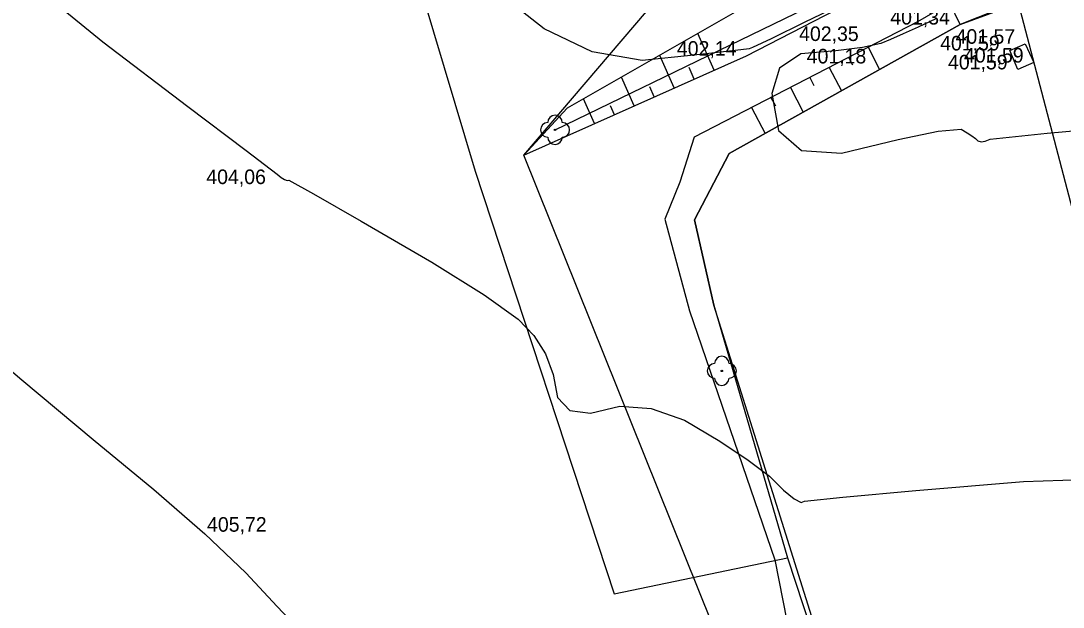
# Model space of a CAD drawing. Extents: x -574342 to -507939, y -1144044 to -1123894.
# Drawn here: x -508482.8 to -508411.2, y -1143374.1 to -1143333.9 of the extents above; entities that cross this region are included whole.
import ezdxf

# ---------------------------------------------------------------- set-up
doc = ezdxf.new("R2010")
doc.units = 0
for name, color, linetype in [('01_PARCELY_NAVRH_VHO', 7, 'Continuous'), ('01_PARCELY_NAVRH_ŽP', 7, 'Continuous'), ('05_VHO_V_NÁDRŽ_STAV', 7, 'Continuous'), ('05_VHO_V_TOK_STAV', 7, 'Continuous'), ('42', 7, 'Continuous'), ('51', 7, 'Continuous'), ('54', 7, 'Continuous'), ('55', 7, 'Continuous'), ('57', 7, 'Continuous'), ('60', 7, 'Continuous'), ('61', 7, 'Continuous'), ('Level 255', 7, 'Continuous'), ('VRST VEDL', 7, 'Continuous')]:
    doc.layers.add(name, color=color, linetype=linetype)

msp = doc.modelspace()

# ---------------------------------------------------------------- linework, layer by layer
at = {"layer": '01_PARCELY_NAVRH_VHO'}
msp.add_lwpolyline([(-508425.23, -1143400.39), (-508448.26, -1143343.08), (-508432.21, -1143324.29), (-508414.59, -1143317.71), (-508412.73, -1143323), (-508402.47, -1143323.55), (-508397.53, -1143325.93), (-508388.37, -1143325.84), (-508380.92, -1143326.77), (-508370.86, -1143331.67), (-508363.15, -1143337.53), (-508357.56, -1143346.15), (-508348.55, -1143381.54)], dxfattribs=at)
at = {"layer": '01_PARCELY_NAVRH_ŽP'}
msp.add_lwpolyline([(-508425.23, -1143400.39), (-508448.26, -1143343.08), (-508432.21, -1143324.29), (-508434.31, -1143320.59), (-508441.9, -1143297.61), (-508445.4, -1143275.01), (-508446.02, -1143260.22), (-508475.11, -1143263.39), (-508493.5, -1143263.3), (-508514.56, -1143259.91), (-508521.01, -1143259.29), (-508524.26, -1143263.08), (-508519.86, -1143267.33), (-508511.25, -1143285.64), (-508506.89, -1143298.29), (-508504.21, -1143312.1), (-508498.26, -1143372.94), (-508491.36, -1143454.58)], dxfattribs=at)
at = {"layer": '05_VHO_V_NÁDRŽ_STAV'}
msp.add_lwpolyline([(-508421.04, -1143398.5), (-508435.23, -1143353.37), (-508436.55, -1143347.52), (-508434.17, -1143342.98), (-508418.32, -1143334.12), (-508414.306, -1143332.655), (-508412.37, -1143331.74), (-508405, -1143329.35), (-508396.85, -1143328.19), (-508388.18, -1143328.1), (-508381.94, -1143328.58), (-508371.85, -1143333.32), (-508365.54, -1143338.18), (-508362.9, -1143341.9), (-508360.75, -1143347.81), (-508357.9, -1143373.51), (-508353.94, -1143387.64)], dxfattribs=at)
at = {"layer": '05_VHO_V_TOK_STAV'}
msp.add_lwpolyline([(-508396.743, -1143399.678), (-508414.306, -1143332.655), (-508430.208, -1143292.193), (-508438.98, -1143265.17), (-508442.91, -1143250.47)], dxfattribs=at)
at = {"layer": '42'}
msp.add_lwpolyline([(-508495.7, -1143263.7), (-508474.93, -1143263.07), (-508471.38, -1143276.01), (-508468.33, -1143288.58), (-508460.11, -1143315.7), (-508451.61, -1143344.19), (-508442.05, -1143373.19), (-508430.17, -1143370.72)], dxfattribs=at)
msp.add_lwpolyline([(-508495.7, -1143263.7), (-508474.93, -1143263.07), (-508471.38, -1143276.01), (-508468.33, -1143288.58), (-508460.11, -1143315.7), (-508451.61, -1143344.19), (-508442.05, -1143373.19), (-508430.17, -1143370.72)], dxfattribs=at)
at = {"layer": '51'}
for points in [[(-508418.32, -1143334.12), (-508434.17, -1143342.98), (-508436.55, -1143347.52), (-508435.23, -1143353.37), (-508430.17, -1143370.72)], [(-508418.32, -1143334.12), (-508434.17, -1143342.98), (-508436.55, -1143347.52), (-508435.23, -1143353.37), (-508430.17, -1143370.72)], [(-508430.17, -1143370.72), (-508421.04, -1143398.5), (-508407.31, -1143425.12), (-508397.71, -1143443.33), (-508390.39, -1143460.11), (-508385.17, -1143472.92), (-508379.64, -1143474.59), (-508376.84, -1143473.93)], [(-508430.17, -1143370.72), (-508421.04, -1143398.5), (-508407.31, -1143425.12), (-508397.71, -1143443.33), (-508390.39, -1143460.11), (-508385.17, -1143472.92), (-508379.64, -1143474.59), (-508376.84, -1143473.93)]]:
    msp.add_lwpolyline(points, dxfattribs=at)
at = {"layer": '54'}
for centre in [(-508446.12, -1143341.35), (-508434.67, -1143357.89)]:
    msp.add_circle(centre, 0.05, dxfattribs=at)
for centre, start, end in [((-508446.62, -1143341.35), 90, 270), ((-508446.12, -1143340.85), 0, 180), ((-508445.62, -1143341.35), 270, 90), ((-508446.12, -1143341.85), 180, 0), ((-508435.17, -1143357.89), 90, 270), ((-508434.67, -1143357.39), 0, 180), ((-508434.17, -1143357.89), 270, 90), ((-508434.67, -1143358.39), 180, 0)]:
    msp.add_arc(centre, 0.5, start, end, dxfattribs=at)
at = {"layer": '55'}
for q in [(-508412.54, -1143325.06), (-508412.54, -1143325.06), (-508446.12, -1143341.35), (-508446.12, -1143341.35)]:
    msp.add_line((-508446.12, -1143341.35), q, dxfattribs=at)
at = {"layer": '57'}
msp.add_lwpolyline([(-508416.65, -1143323.34), (-508414.26, -1143326.43), (-508412.93, -1143330.35), (-508412.37, -1143331.74), (-508418.32, -1143334.12), (-508419.02, -1143332.65), (-508417.94, -1143333.24), (-508413.27, -1143331.36), (-508412.93, -1143330.35)], dxfattribs=at)
msp.add_lwpolyline([(-508416.65, -1143323.34), (-508414.26, -1143326.43), (-508412.93, -1143330.35), (-508412.37, -1143331.74), (-508418.32, -1143334.12), (-508419.02, -1143332.65), (-508417.94, -1143333.24), (-508413.27, -1143331.36), (-508412.93, -1143330.35)], dxfattribs=at)
msp.add_lwpolyline([(-508414.9, -1143335.9), (-508413.84, -1143335.44), (-508413.26, -1143336.73), (-508414.36, -1143337.2)], close=True, dxfattribs=at)
msp.add_lwpolyline([(-508414.9, -1143335.9), (-508413.84, -1143335.44), (-508413.26, -1143336.73), (-508414.36, -1143337.2)], close=True, dxfattribs=at)
at = {"layer": '60'}
for points in [[(-508422.54, -1143325.03), (-508429.23, -1143329.11), (-508433.43, -1143333.09), (-508445.29, -1143339.87), (-508448.26, -1143343.08)], [(-508422.54, -1143325.03), (-508429.23, -1143329.11), (-508433.43, -1143333.09), (-508445.29, -1143339.87), (-508448.26, -1143343.08)], [(-508448.26, -1143343.08), (-508432.97, -1143336.26), (-508422.18, -1143330.68), (-508420.38, -1143328.94)], [(-508448.26, -1143343.08), (-508432.97, -1143336.26), (-508422.18, -1143330.68), (-508420.38, -1143328.94)], [(-508419.02, -1143332.65), (-508421.24, -1143333.93), (-508436.57, -1143341.85), (-508437.56, -1143344.93), (-508438.58, -1143347.48), (-508436.88, -1143353.76), (-508431.04, -1143370.87)], [(-508419.02, -1143332.65), (-508421.24, -1143333.93), (-508436.57, -1143341.85), (-508437.56, -1143344.93), (-508438.58, -1143347.48), (-508436.88, -1143353.76), (-508431.04, -1143370.87)], [(-508431.04, -1143370.87), (-508425.23, -1143400.39), (-508409.7, -1143432.51), (-508391.38, -1143484.87)], [(-508431.04, -1143370.87), (-508425.23, -1143400.39), (-508409.7, -1143432.51), (-508391.38, -1143484.87)]]:
    msp.add_lwpolyline(points, dxfattribs=at)
at = {"layer": '61'}
for p, q in [((-508435.198, -1143337.254), (-508436.319, -1143334.741)), ((-508435.198, -1143337.254), (-508436.319, -1143334.741)), ((-508424.633, -1143335.683), (-508423.844, -1143337.208)), ((-508424.633, -1143335.683), (-508423.844, -1143337.208)), ((-508437.938, -1143338.476), (-508438.936, -1143336.238)), ((-508437.938, -1143338.476), (-508438.936, -1143336.238)), ((-508425.965, -1143336.371), (-508425.695, -1143336.894)), ((-508425.965, -1143336.371), (-508425.695, -1143336.894)), ((-508436.568, -1143337.865), (-508436.921, -1143337.074)), ((-508436.568, -1143337.865), (-508436.921, -1143337.074)), ((-508427.298, -1143337.06), (-508426.465, -1143338.673)), ((-508427.298, -1143337.06), (-508426.465, -1143338.673)), ((-508440.678, -1143339.698), (-508441.554, -1143337.734)), ((-508440.678, -1143339.698), (-508441.554, -1143337.734)), ((-508428.631, -1143337.748), (-508428.345, -1143338.3)), ((-508428.631, -1143337.748), (-508428.345, -1143338.3)), ((-508439.308, -1143339.087), (-508439.62, -1143338.387)), ((-508439.308, -1143339.087), (-508439.62, -1143338.387)), ((-508429.963, -1143338.437), (-508429.085, -1143340.137)), ((-508429.963, -1143338.437), (-508429.085, -1143340.137)), ((-508443.418, -1143340.92), (-508444.171, -1143339.23)), ((-508443.418, -1143340.92), (-508444.171, -1143339.23)), ((-508431.296, -1143339.125), (-508430.996, -1143339.706)), ((-508431.296, -1143339.125), (-508430.996, -1143339.706)), ((-508442.048, -1143340.309), (-508442.319, -1143339.701)), ((-508442.048, -1143340.309), (-508442.319, -1143339.701)), ((-508432.628, -1143339.814), (-508431.705, -1143341.602)), ((-508432.628, -1143339.814), (-508431.705, -1143341.602))]:
    msp.add_line(p, q, dxfattribs=at)
at = {"layer": 'VRST VEDL'}
for points in [[(-508483.22, -1143330.339), (-508477.155, -1143335.303), (-508471.316, -1143339.736), (-508467.331, -1143342.764), (-508465.199, -1143344.39), (-508464.92, -1143344.612), (-508464.692, -1143344.755), (-508464.515, -1143344.821), (-508464.388, -1143344.808), (-508462.688, -1143345.737), (-508459.416, -1143347.608), (-508454.571, -1143350.421), (-508450.984, -1143352.666), (-508448.654, -1143354.343), (-508447.583, -1143355.452), (-508446.777, -1143356.718), (-508446.237, -1143358.14), (-508445.961, -1143359.719), (-508445.108, -1143360.608), (-508443.677, -1143360.805), (-508441.668, -1143360.312), (-508439.52, -1143360.468), (-508437.232, -1143361.273), (-508434.804, -1143362.726), (-508432.861, -1143364.012), (-508431.401, -1143365.129), (-508430.426, -1143366.079), (-508429.699, -1143366.679), (-508429.22, -1143366.929), (-508428.988, -1143366.83), (-508426.369, -1143366.557), (-508421.362, -1143366.11), (-508413.967, -1143365.489), (-508408.555, -1143365.298)], [(-508425.592, -1143332.322), (-508428.962, -1143333.968), (-508431.287, -1143335.093), (-508432.565, -1143335.698), (-508432.796, -1143335.781), (-508434.136, -1143335.957), (-508436.583, -1143336.226), (-508440.139, -1143336.589), (-508443.568, -1143335.987), (-508446.872, -1143334.42), (-508450.049, -1143331.888)], [(-508419.989, -1143333.725), (-508421.2, -1143334.292), (-508422.231, -1143334.764), (-508423.082, -1143335.143), (-508423.753, -1143335.427), (-508425.006, -1143335.686), (-508426.84, -1143335.92), (-508429.255, -1143336.128), (-508430.719, -1143337.11), (-508431.23, -1143338.864), (-508430.789, -1143341.39), (-508429.197, -1143342.756), (-508426.454, -1143342.96), (-508422.559, -1143342.004), (-508419.825, -1143341.449), (-508418.251, -1143341.295), (-508417.838, -1143341.543), (-508417.507, -1143341.761), (-508417.259, -1143341.951), (-508417.093, -1143342.113), (-508416.868, -1143342.172), (-508416.584, -1143342.128), (-508416.24, -1143341.981), (-508412.349, -1143341.575), (-508404.912, -1143340.912)], [(-508488.376, -1143353.7), (-508482.724, -1143358.498), (-508477.815, -1143362.607), (-508473.649, -1143366.027), (-508470.155, -1143369.075), (-508467.334, -1143371.752), (-508465.184, -1143374.056), (-508463.533, -1143375.818)]]:
    msp.add_lwpolyline(points, dxfattribs=at)

# ---------------------------------------------------------------- texts
at = {"layer": 'Level 255'}
for s, p in [('401,34', (-508423.105, -1143334.12)), ('402,35', (-508429.365, -1143335.25)), ('401,57', (-508418.625, -1143335.44)), ('402,14', (-508437.755, -1143336.26)), ('401,59', (-508419.685, -1143335.9)), ('401,18', (-508428.845, -1143336.79)), ('401,59', (-508418.045, -1143336.73)), ('401,59', (-508419.145, -1143337.2)), ('404,06', (-508470.055, -1143345.07)), ('405,72', (-508470.005, -1143368.93))]:
    msp.add_text(s, height=1, dxfattribs=at).set_placement(p)

doc.saveas('drawing.dxf')
